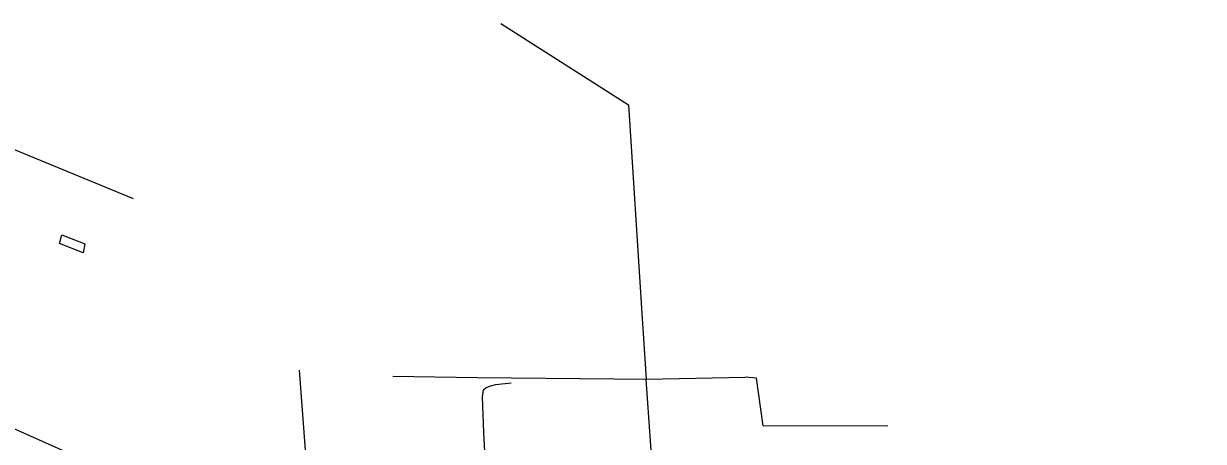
# Model space of a CAD drawing. Extents: x 2206922 to 2357709, y 510027 to 673830.
# Drawn here: x 2332102 to 2337837, y 577622 to 579651 of the extents above; entities that cross this region are included whole.
import ezdxf

# ---------------------------------------------------------------- set-up
doc = ezdxf.new("R2010")
doc.units = 0
for name, color, linetype in [('Exist Hydrographic Misc Water Feature', 7, 'Continuous'), ('Exist Road Non-System Type 51', 7, 'Continuous'), ('Exist Road Primary US Divided Attributed', 7, 'Continuous')]:
    doc.layers.add(name, color=color, linetype=linetype)

msp = doc.modelspace()

# ---------------------------------------------------------------- linework, layer by layer
at = {"layer": 'Exist Hydrographic Misc Water Feature'}
msp.add_line((2335128.2, 577923.7), (2335608.8, 577933.3), dxfattribs=at)
for points in [[(2334421.6, 579651.3), (2335041.9, 579256.2), (2335106.3, 578269.6), (2335128.2, 577923.7)], [(2332635.6, 578800.7), (2331971.2, 579073.4)], [(2332276.3, 578582.6), (2332288, 578624.7), (2332400.4, 578582.2), (2332391, 578537.8), (2332276.3, 578582.6)], [(2333896.5, 577938.7), (2334306.6, 577932.9), (2334972.2, 577926.1), (2335128.2, 577923.7)], [(2335192.2, 576997.2), (2335185.2, 577070.8), (2335156.9, 577508.2), (2335128.2, 577923.7)], [(2336303.4, 577695.8), (2335697.4, 577696.5), (2335664.4, 577928.2), (2335608.8, 577933.3)]]:
    msp.add_lwpolyline(points, dxfattribs=at)
at = {"layer": 'Exist Road Non-System Type 51'}
msp.add_line((2333510.9, 577089.3), (2333442.8, 577967.8), dxfattribs=at)
msp.add_lwpolyline([(2334393.5, 576693.1), (2334391, 576743.3), (2334366.2, 577076.8), (2334355, 577353.9), (2334339.2, 577664.9), (2334332.5, 577838.4), (2334337, 577872.2), (2334348.2, 577881.2), (2334366.3, 577889.6), (2334398.2, 577897.9), (2334472, 577906.7)], dxfattribs=at)
at = {"layer": 'Exist Road Primary US Divided Attributed'}
msp.add_lwpolyline([(2338984.3, 574325.7), (2338904.6, 574378.2), (2338691.6, 574512.3), (2338147.1, 574847.4), (2337810.4, 575055.4), (2337602.6, 575168.8), (2337465.2, 575237.6), (2337296.8, 575318.3), (2337058.1, 575424.9), (2336879.4, 575505.7), (2336654.4, 575605.4), (2336376.1, 575729.1), (2336008.5, 575894.1), (2335642.7, 576062.6), (2334388.7, 576634.9), (2333514.4, 577025), (2332437.4, 577512.5), (2332026.9, 577696.4)], dxfattribs=at)

doc.saveas('drawing.dxf')
